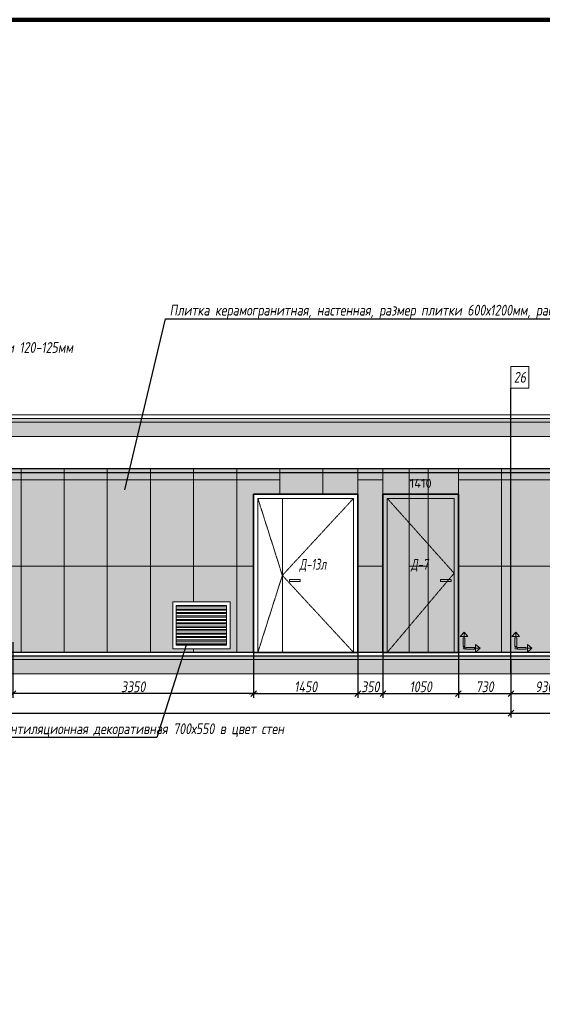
# Model space of a CAD drawing. Header units: millimetres. Extents: x -88210283 to 7466349, y -86687 to 22351.
# Tile 270 of 321: x 170572 to 177843, y 3671 to 17359. Entities that reach past the tile are written whole.
import ezdxf
from ezdxf import colors
from ezdxf.entities.mleader import LeaderData, LeaderLine
from ezdxf.math import Vec2, Vec3

# ---------------------------------------------------------------- set-up
doc = ezdxf.new("R2010")
doc.units = ezdxf.units.MM
doc.linetypes.add('( Hidden )', pattern=[0.375, 0.25, -0.125])
doc.linetypes.add('DASHDOT', pattern=[25.4, 12.7, -6.35, 0, -6.35])
doc.layers.get('Defpoints').update_dxf_attribs({"color": 31})
for name, color, linetype, lineweight in [('A-DETL-GENF', 7, 'Continuous', 5), ('dim_pot', 183, 'Continuous', 9), ('meb', 26, 'Continuous', 15), ('Двери', 7, 'Continuous', 5), ('Отделка стен', 253, 'Continuous', 0)]:
    doc.layers.add(name, color=color, linetype=linetype, lineweight=lineweight)
doc.layers.add('dim_razv', color=7, linetype='DASHDOT', lineweight=9, true_color=0x285228)
doc.layers.add('pol', color=7, linetype='Continuous', lineweight=15, true_color=0x55666d)
doc.styles.add('fl_iso paper', font='isocpeur.ttf', dxfattribs={"width": 0.8, "oblique": 10})
doc.styles.add('GODT type AU', font='isocpeur.ttf')
doc.styles.add('In tre', font='isocpeur.ttf', dxfattribs={"width": 0.8, "oblique": 10})
doc.dimstyles.new('In tre 1_50', dxfattribs={"dimtxt": 150, "dimasz": 80, "dimexe": 60, "dimexo": 10, "dimgap": 20, "dimtad": 1, "dimdec": 0, "dimrnd": 5, "dimzin": 0, "dimdsep": 46, "dimtxsty": 'fl_iso paper', "dimblk": 'OBLIQUE', "dimcen": 0, "dimdle": 60, "dimadec": 0, "dimazin": 0, "dimtfac": 1, "dimtdec": 0, "dimtofl": 0, "dimtmove": 1, "dimatfit": 1, "dimfxl": 40, "dimtolj": 1, "dimtzin": 0, "dimarcsym": 1})

# ---------------------------------------------------------------- blocks, each defined once
blk = doc.blocks.new('_Oblique')
at = {"color": 0, "linetype": 'ByBlock', "lineweight": -2}
blk.add_line((-0.5, -0.5), (0.5, 0.5), dxfattribs=at)
blk = doc.blocks.new('*D218')
at = {"layer": 'Defpoints', "color": 0, "linetype": 'ByBlock', "transparency": 16777216}
for p in [(177406, 8264), (179416, 8264), (179416, 7718)]:
    blk.add_point(p, dxfattribs=at)
at = {"layer": 'dim_razv', "color": 0, "linetype": 'ByBlock', "lineweight": -2, "transparency": 16777216}
for p, q in [((177406, 8254), (177406, 7658)), ((179416, 8254), (179416, 7658)), ((177346, 7718), (179476, 7718))]:
    blk.add_line(p, q, dxfattribs=at)
at = {"layer": 'dim_razv', "color": 0, "linetype": 'ByBlock', "lineweight": -2, "transparency": 16777216, "xscale": 80, "yscale": 80, "zscale": 80, "rotation": 180}
blk.add_blockref('_Oblique', (177406, 7718), dxfattribs=at)
at = {"layer": 'dim_razv', "color": 0, "linetype": 'ByBlock', "lineweight": -2, "transparency": 16777216, "xscale": 80, "yscale": 80, "zscale": 80}
blk.add_blockref('_Oblique', (179416, 7718), dxfattribs=at)
at = {"layer": 'dim_razv', "color": 0, "linetype": 'ByBlock', "transparency": 16777216, "insert": (178411, 7813), "char_height": 150, "attachment_point": 5, "style": 'fl_iso paper'}
blk.add_mtext('\\A1;2010', dxfattribs=at)
blk = doc.blocks.new('*D214')
at = {"layer": 'Defpoints', "color": 0, "linetype": 'ByBlock', "transparency": 16777216}
for p in [(175626, 8564), (176676, 8564), (176676, 7990)]:
    blk.add_point(p, dxfattribs=at)
at = {"layer": 'dim_razv', "color": 0, "linetype": 'ByBlock', "lineweight": -2, "transparency": 16777216}
for p, q in [((175626, 8554), (175626, 7930)), ((176676, 8554), (176676, 7930)), ((175566, 7990), (176736, 7990))]:
    blk.add_line(p, q, dxfattribs=at)
at = {"layer": 'dim_razv', "color": 0, "linetype": 'ByBlock', "lineweight": -2, "transparency": 16777216, "xscale": 80, "yscale": 80, "zscale": 80, "rotation": 180}
blk.add_blockref('_Oblique', (175626, 7990), dxfattribs=at)
at = {"layer": 'dim_razv', "color": 0, "linetype": 'ByBlock', "lineweight": -2, "transparency": 16777216, "xscale": 80, "yscale": 80, "zscale": 80}
blk.add_blockref('_Oblique', (176676, 7990), dxfattribs=at)
at = {"layer": 'dim_razv', "color": 0, "linetype": 'ByBlock', "transparency": 16777216, "insert": (176151, 8085), "char_height": 150, "attachment_point": 5, "style": 'fl_iso paper'}
blk.add_mtext('\\A1;1050', dxfattribs=at)
blk = doc.blocks.new('*D219')
at = {"layer": 'Defpoints', "color": 0, "linetype": 'ByBlock', "transparency": 16777216}
for p in [(176676, 8564), (177406, 8464), (177406, 7990)]:
    blk.add_point(p, dxfattribs=at)
at = {"layer": 'dim_razv', "color": 0, "linetype": 'ByBlock', "lineweight": -2, "transparency": 16777216}
for p, q in [((176676, 8554), (176676, 7930)), ((177406, 8454), (177406, 7930)), ((176616, 7990), (177466, 7990))]:
    blk.add_line(p, q, dxfattribs=at)
at = {"layer": 'dim_razv', "color": 0, "linetype": 'ByBlock', "lineweight": -2, "transparency": 16777216, "xscale": 80, "yscale": 80, "zscale": 80, "rotation": 180}
blk.add_blockref('_Oblique', (176676, 7990), dxfattribs=at)
at = {"layer": 'dim_razv', "color": 0, "linetype": 'ByBlock', "lineweight": -2, "transparency": 16777216, "xscale": 80, "yscale": 80, "zscale": 80}
blk.add_blockref('_Oblique', (177406, 7990), dxfattribs=at)
at = {"layer": 'dim_razv', "color": 0, "linetype": 'ByBlock', "transparency": 16777216, "insert": (177041, 8085), "char_height": 150, "attachment_point": 5, "style": 'fl_iso paper'}
blk.add_mtext('\\A1;730', dxfattribs=at)
blk = doc.blocks.new('*D221')
at = {"layer": 'Defpoints', "color": 0, "linetype": 'ByBlock', "transparency": 16777216}
for p in [(161756, 8264), (177406, 8254), (177406, 7718)]:
    blk.add_point(p, dxfattribs=at)
at = {"layer": 'dim_razv', "color": 0, "linetype": 'ByBlock', "lineweight": -2, "transparency": 16777216}
for p, q in [((161756, 8254), (161756, 7658)), ((177406, 8244), (177406, 7658)), ((161696, 7718), (177466, 7718))]:
    blk.add_line(p, q, dxfattribs=at)
at = {"layer": 'dim_razv', "color": 0, "linetype": 'ByBlock', "lineweight": -2, "transparency": 16777216, "xscale": 80, "yscale": 80, "zscale": 80, "rotation": 180}
blk.add_blockref('_Oblique', (161756, 7718), dxfattribs=at)
at = {"layer": 'dim_razv', "color": 0, "linetype": 'ByBlock', "lineweight": -2, "transparency": 16777216, "xscale": 80, "yscale": 80, "zscale": 80}
blk.add_blockref('_Oblique', (177406, 7718), dxfattribs=at)
at = {"layer": 'dim_razv', "color": 0, "linetype": 'ByBlock', "transparency": 16777216, "insert": (169581, 7813), "char_height": 150, "attachment_point": 5, "style": 'fl_iso paper'}
blk.add_mtext('\\A1;15650', dxfattribs=at)
blk = doc.blocks.new('*D250')
at = {"layer": 'Defpoints', "color": 0, "linetype": 'ByBlock', "transparency": 16777216}
for p in [(173826, 8564), (175276, 8564), (175276, 7990)]:
    blk.add_point(p, dxfattribs=at)
at = {"layer": 'dim_razv', "color": 0, "linetype": 'ByBlock', "lineweight": -2, "transparency": 16777216}
for p, q in [((173826, 8554), (173826, 7930)), ((175276, 8554), (175276, 7930)), ((173766, 7990), (175336, 7990))]:
    blk.add_line(p, q, dxfattribs=at)
at = {"layer": 'dim_razv', "color": 0, "linetype": 'ByBlock', "lineweight": -2, "transparency": 16777216, "xscale": 80, "yscale": 80, "zscale": 80, "rotation": 180}
blk.add_blockref('_Oblique', (173826, 7990), dxfattribs=at)
at = {"layer": 'dim_razv', "color": 0, "linetype": 'ByBlock', "lineweight": -2, "transparency": 16777216, "xscale": 80, "yscale": 80, "zscale": 80}
blk.add_blockref('_Oblique', (175276, 7990), dxfattribs=at)
at = {"layer": 'dim_razv', "color": 0, "linetype": 'ByBlock', "transparency": 16777216, "insert": (174551, 8085), "char_height": 150, "attachment_point": 5, "style": 'fl_iso paper'}
blk.add_mtext('\\A1;1450', dxfattribs=at)
blk = doc.blocks.new('*D251')
at = {"layer": 'Defpoints', "color": 0, "linetype": 'ByBlock', "transparency": 16777216}
for p in [(175276, 8564), (175626, 8564), (175626, 7990)]:
    blk.add_point(p, dxfattribs=at)
at = {"layer": 'dim_razv', "color": 0, "linetype": 'ByBlock', "lineweight": -2, "transparency": 16777216}
for p, q in [((175276, 8554), (175276, 7930)), ((175626, 8554), (175626, 7930)), ((175216, 7990), (175686, 7990))]:
    blk.add_line(p, q, dxfattribs=at)
at = {"layer": 'dim_razv', "color": 0, "linetype": 'ByBlock', "lineweight": -2, "transparency": 16777216, "xscale": 80, "yscale": 80, "zscale": 80, "rotation": 180}
blk.add_blockref('_Oblique', (175276, 7990), dxfattribs=at)
at = {"layer": 'dim_razv', "color": 0, "linetype": 'ByBlock', "lineweight": -2, "transparency": 16777216, "xscale": 80, "yscale": 80, "zscale": 80}
blk.add_blockref('_Oblique', (175626, 7990), dxfattribs=at)
at = {"layer": 'dim_razv', "color": 0, "linetype": 'ByBlock', "transparency": 16777216, "insert": (175451, 8085), "char_height": 150, "attachment_point": 5, "style": 'fl_iso paper'}
blk.add_mtext('\\A1;350', dxfattribs=at)
blk = doc.blocks.new('*D252')
at = {"layer": 'Defpoints', "color": 0, "linetype": 'ByBlock', "transparency": 16777216}
for p in [(178336, 8564), (177406, 8264), (178336, 7990)]:
    blk.add_point(p, dxfattribs=at)
at = {"layer": 'dim_razv', "color": 0, "linetype": 'ByBlock', "lineweight": -2, "transparency": 16777216}
for p, q in [((178336, 8554), (178336, 7930)), ((177406, 8254), (177406, 7930)), ((177346, 7990), (178396, 7990))]:
    blk.add_line(p, q, dxfattribs=at)
at = {"layer": 'dim_razv', "color": 0, "linetype": 'ByBlock', "lineweight": -2, "transparency": 16777216, "xscale": 80, "yscale": 80, "zscale": 80, "rotation": 180}
blk.add_blockref('_Oblique', (177406, 7990), dxfattribs=at)
at = {"layer": 'dim_razv', "color": 0, "linetype": 'ByBlock', "lineweight": -2, "transparency": 16777216, "xscale": 80, "yscale": 80, "zscale": 80}
blk.add_blockref('_Oblique', (178336, 7990), dxfattribs=at)
at = {"layer": 'dim_razv', "color": 0, "linetype": 'ByBlock', "transparency": 16777216, "insert": (177871, 8085), "char_height": 150, "attachment_point": 5, "style": 'fl_iso paper'}
blk.add_mtext('\\A1;930', dxfattribs=at)
blk = doc.blocks.new('1')
at = {"layer": 'pol', "linetype": 'ByBlock'}
h = blk.add_hatch(color=1, dxfattribs=at)
h.paths.add_polyline_path([(35776, 73135), (35803, 73135), (35803, 73259), (35776, 73259)])
h.paths.add_polyline_path([(35790, 73275), (35843, 73275), (35790, 73338)])
h.paths.add_polyline_path([(35790, 73275), (35736, 73275), (35790, 73338)])
edge = h.paths.add_edge_path()
edge.add_arc((35790, 73111), 13.4, 0, 360)
h = blk.add_hatch(color=1, dxfattribs=at)
h.paths.add_polyline_path([(35813, 73097), (35813, 73124), (35937, 73124), (35937, 73097)])
h.paths.add_polyline_path([(35952, 73111), (35952, 73164), (36016, 73111)])
h.paths.add_polyline_path([(35952, 73111), (35952, 73057), (36016, 73111)])
at = {"layer": 'pol', "color": 1, "linetype": 'ByBlock'}
for points in [[(35790, 73275), (35736, 73275), (35790, 73338), (35790, 73275)], [(35790, 73275), (35843, 73275), (35790, 73338), (35790, 73275)], [(35952, 73111), (35952, 73164), (36016, 73111), (35952, 73111)], [(35952, 73111), (35952, 73057), (36016, 73111), (35952, 73111)]]:
    blk.add_lwpolyline(points, dxfattribs=at)
for points in [[(35776, 73135), (35803, 73135), (35803, 73259), (35776, 73259)], [(35813, 73097), (35813, 73124), (35937, 73124), (35937, 73097)]]:
    blk.add_lwpolyline(points, close=True, dxfattribs=at)
blk.add_circle((35790, 73111), 13.4, dxfattribs=at)
blk = doc.blocks.new('*D806')
at = {"layer": 'Defpoints', "color": 0, "linetype": 'ByBlock', "transparency": 16777216}
for p in [(170476, 8714), (173826, 8564), (170476, 7990)]:
    blk.add_point(p, dxfattribs=at)
at = {"layer": 'dim_razv', "color": 0, "linetype": 'ByBlock', "lineweight": -2, "transparency": 16777216}
for p, q in [((170476, 8704), (170476, 7930)), ((173826, 8554), (173826, 7930)), ((173886, 7990), (170416, 7990))]:
    blk.add_line(p, q, dxfattribs=at)
at = {"layer": 'dim_razv', "color": 0, "linetype": 'ByBlock', "lineweight": -2, "transparency": 16777216, "xscale": 80, "yscale": 80, "zscale": 80, "rotation": 180}
blk.add_blockref('_Oblique', (170476, 7990), dxfattribs=at)
at = {"layer": 'dim_razv', "color": 0, "linetype": 'ByBlock', "lineweight": -2, "transparency": 16777216, "xscale": 80, "yscale": 80, "zscale": 80}
blk.add_blockref('_Oblique', (173826, 7990), dxfattribs=at)
at = {"layer": 'dim_razv', "color": 0, "linetype": 'ByBlock', "transparency": 16777216, "insert": (172151, 8085), "char_height": 150, "attachment_point": 5, "style": 'fl_iso paper'}
blk.add_mtext('\\A1;3350', dxfattribs=at)

msp = doc.modelspace()

# ---------------------------------------------------------------- hatches: boundary and pattern name
at = {"layer": 'A-DETL-GENF'}
h = msp.add_hatch(dxfattribs=at)
h.set_pattern_fill('ANSI35', color=256, scale=10, style=0)
h.set_pattern_definition([(45, (32423.263, 722.8), (-44.90128, 44.90128), []), (45, (32468.165, 722.8), (-44.90128, 44.90128), [79.375, -15.875, 0, -15.875])])
h.paths.add_polyline_path([(203844.9, 11764), (154597.4, 11764), (154597.4, 11814), (203844.9, 11814)])
h.paths.add_polyline_path([(203336, 8464), (203336, 8514), (155456, 8514), (155456, 8464)])
h = msp.add_hatch(dxfattribs=at)
h.set_pattern_fill('ANSI35', color=256, scale=20, style=0)
h.set_pattern_definition([(45, (32423.26, 722.8), (-89.80256, 89.80256), []), (45, (32513.07, 722.8), (-89.80256, 89.80256), [158.75, -31.75, 0, -31.75])])
h.paths.add_polyline_path([(154597.4, 11564), (203844.9, 11564), (203844.9, 11764), (154597.4, 11764)])
h.paths.add_polyline_path([(154597.4, 8264), (203844.9, 8264), (203844.9, 8464), (154597.4, 8464)])
at = {"layer": 'dim_razv', "true_color": 0xeceae4, "transparency": 33554687}
h = msp.add_hatch(dxfattribs=at)
h.set_pattern_fill('AR-SAND', color=254, scale=3, angle=315)
h.set_pattern_definition([(352.5, (120932.77, 10341.21), (100.42605, 107.2144), [0, -115.824, 0, -129.54, 0, -123.825]), (322.5, (120932.77, 10341.21), (247.41986, 56.7033), [0, -62.484, 0, -104.394, 0, -40.005]), (282.5, (120866.5, 10407.49), (168.0997, -167.48995), [0, -38.1, 0, -137.16, 0, -179.07]), (272.5, (120866.5, 10407.49), (209.26523, -114.68433), [0, -19.05, 0, -89.916, 0, -102.87])])
h.paths.add_polyline_path([(203081, 11114), (203336, 11114), (203336, 8564), (203081, 8564)])
h.paths.add_polyline_path([(198636, 11114), (202031, 11114), (202031, 8564), (198636, 8564)])
h.paths.add_polyline_path([(200171, 9994), (200921, 9994), (200921, 8644), (200171, 8644)], flags=16)
h.paths.add_polyline_path([(185726, 11114), (197586, 11114), (197586, 8564), (185726, 8564)])
h.paths.add_polyline_path([(187336, 9994), (188086, 9994), (188086, 8644), (187336, 8644)], flags=16)
h.paths.add_polyline_path([(180596, 11114), (184676, 11114), (184676, 8564), (180596, 8564)])
h.paths.add_polyline_path([(179386, 11114), (179546, 11114), (179546, 8564), (179386, 8564)])
h.paths.add_polyline_path([(176676, 11114), (178336, 11114), (178336, 8564), (176676, 8564)])
h.paths.add_polyline_path([(164016, 8564), (164016, 11114), (175626, 11114), (175626, 8564), (175276, 8564), (175276, 10764), (173826, 10764), (173826, 8564), (166536, 8564), (166536, 10744), (164576, 10744), (164576, 8564)])
h.paths.add_polyline_path([(172701, 8614), (173501, 8614), (173501, 9264), (172701, 9264)], flags=16)
h.paths.add_polyline_path([(155456, 8564), (155456, 11114), (162316, 11114), (162316, 8564), (161756, 8564), (161756, 10764), (160156, 10764), (160156, 8564)])
at = {"layer": 'dim_razv', "true_color": 0xcccccc}
h = msp.add_hatch(dxfattribs=at)
h.set_pattern_fill('AR-SAND', color=254, scale=3, angle=315)
h.set_pattern_definition([(352.5, (53899.76, -2574.63), (100.42605, 107.2144), [0, -115.824, 0, -129.54, 0, -123.825]), (322.5, (53899.76, -2574.63), (247.41986, 56.70328), [0, -62.484, 0, -104.394, 0, -40.005]), (282.5, (53833.49, -2508.36), (168.0997, -167.48995), [0, -38.1, 0, -137.16, 0, -179.07]), (272.5, (53833.49, -2508.36), (209.26523, -114.68433), [0, -19.05, 0, -89.916, 0, -102.87])])
h.paths.add_polyline_path([(174325.2, 9579), (174475.2, 9579), (174475.2, 9549), (174325.2, 9549)])
h = msp.add_hatch(dxfattribs=at)
h.set_pattern_fill('AR-SAND', color=254, scale=3, angle=315)
h.set_pattern_definition([(352.5, (54998.94, -2574.63), (100.42605, 107.2144), [0, -115.824, 0, -129.54, 0, -123.825]), (322.5, (54998.94, -2574.63), (247.41986, 56.70328), [0, -62.484, 0, -104.394, 0, -40.005]), (282.5, (54932.67, -2508.36), (168.0997, -167.48995), [0, -38.1, 0, -137.16, 0, -179.07]), (272.5, (54932.67, -2508.36), (209.26523, -114.68433), [0, -19.05, 0, -89.916, 0, -102.87])])
h.paths.add_polyline_path([(176426, 9579), (176576, 9579), (176576, 9549), (176426, 9549)])
at = {"layer": 'meb', "lineweight": 9, "true_color": 0x000000, "transparency": 33554687}
h = msp.add_hatch(dxfattribs=at)
h.set_pattern_fill('WOOD6', color=18, scale=500, angle=70, pattern_type=2)
h.set_pattern_definition([(65.6014, (22097.9, 13734.75), (171.008879, 469.846507), [32.596, -6486.6055]), (74.3987, (22135.486, 13721.068), (1582.275289, 5809.165425), [32.596, -6486.6065]), (66.9874, (21923.623, 13782.217), (171.0084906, 469.846981), [47.5655, -9465.5815]), (73.0127, (21895.432, 13792.478), (2608.34782, 8628.2388574), [47.5655, -9465.5825]), (65.4262, (22043.002, 13722.804), (2692.964117, 5936.9969055), [62.6995, -12477.2345]), (74.5739, (22169.86, 13676.631), (1582.2764426, 5809.1649888), [62.6995, -12477.2365]), (68.1525, (21955.649, 13738.635), (171.0092826, 469.8465317), [77.5405, -15430.521]), (71.8476, (21842.89, 13779.678), (4660.4585783, 14266.3986336), [77.5405, -15430.522]), (63.4182, (21995.162, 13737.556), (2008.926161, 4057.6106541), [65.4315, -13020.817]), (74.5739, (22221.544, 13657.82), (1582.2764426, 5809.1649888), [62.6995, -12477.2365]), (71.8476, (21802.954, 13794.214), (4660.4585783, 14266.3986336), [77.5405, -15430.522]), (70, (22108.25, 13361.2), (-469.8463, 171.01), [70, -430]), (70, (22056.57, 13380), (-469.8463, 171.01), [70, -430]), (70, (21939.1, 13422.74), (-469.8463, 171.01), [70, -430]), (69.209, (21865.3424, 13449.5903), (12954.03862925, 34127.60422081), [72.507, -72434.4025]), (69.5225, (21827.912, 13463.214), (171.01042241, 469.84603378), [100.0035, -59902.08]), (82.609, (21786.997, 13478.106), (4409.75308902, 34044.93653618), [48.674, -38890.441]), (61.4686, (21802.853, 13472.334), (1666.9538994, 3117.900554), [50.5595, -10061.3315]), (70.4775, (21763.7, 13486.585), (19880.30710864, 56082.73736222), [100.0035, -59902.08]), (70.7899, (21726.268, 13500.209), (11839.88184324, 34001.03541368), [72.507, -36430.962]), (70.7899, (21686.3314, 13514.745), (11839.88184324, 34001.03541368), [72.507, -36430.962]), (76.0724, (21963.051, 13488.52), (3378.7563056, 13668.722228), [118.163, -23514.439]), (63.9277, (22080.512, 13445.767), (4188.85944166, 8585.06869065), [118.163, -23514.4345]), (76.0724, (21891.079, 13517.376), (3378.7563056, 13668.722228), [118.163, -23514.439]), (63.9277, (21750.126, 13568.668), (4188.85944166, 8585.06869065), [118.163, -23514.4345]), (85.9453, (22042.3, 13523.525), (43.186263, 1580.547963), [36.4005, -3603.6525]), (80.954, (22007.263, 13485.73), (385.2068691, 2520.240605), [78.9385, -15708.7115]), (59.0461, (22044.85, 13472.05), (6795.4575344, 11360.9666392), [78.9385, -15708.706]), (80.954, (21862.897, 13556.898), (385.2068691, 2520.240605), [78.9385, -15708.7115]), (59.0461, (21797.119, 13580.84), (6795.4575344, 11360.9666392), [78.9385, -15708.706]), (74.7636, (21917.344, 13494.514), (1411.268487, 5339.318), [120.416, -5900.381]), (63.9277, (22132.195, 13426.956), (4188.85944166, 8585.06869065), [118.163, -23514.4345]), (63.9277, (21710.189, 13583.204), (4188.85944166, 8585.06869065), [118.163, -23514.4345]), (46.8016, (21814.2, 13569.3), (1794.733447, 2007.214747), [38.079, -3769.802]), (63.9911, (21793.258, 13526.375), (2179.9383233, 4527.455938), [47.7625, -9504.722]), (73.3664, (21983.606, 13406.546), (2266.322845, 7688.5481597), [82.6425, -8432.05]), (66.6337, (22012.073, 13396.185), (171.00869, 469.8466143), [82.6425, -8432.049]), (71.5911, (21898.389, 13437.562), (5515.5177835, 16615.6266733), [60.023, -17946.92]), (70, (21991.5, 13603.2), (-469.8463, 171.01), [62.5, -437.5]), (70, (22132.45, 13551.9), (-469.8463, 171.01), [62.5, -437.5]), (51.5652, (22074.8, 13642.06), (171.00867, 469.84671), [31.623, -1549.5145]), (63.2903, (22055.57, 13603.83), (2008.926495, 4057.6104033), [42.793, -8515.826]), (76.3401, (22044.876, 13559.835), (898.24016, 3929.77849), [45.277, -4482.415]), (80.6196, (22089.313, 13594.21), (385.2061187, 2520.240567), [40.697, -8098.712]), (92.6198, (22095.946, 13634.362), (-212.463999, 3801.952825), [32.5, -6467.497]), (70, (22019.67, 13563.7), (-469.8463, 171.01), [95, -405]), (70, (22085.45, 13539.75), (-469.8463, 171.01), [95, -405]), (73.3664, (21875.308, 13634.855), (2266.322845, 7688.5481597), [85.147, -8429.5455]), (66.6337, (21837.72, 13648.535), (171.00869, 469.8466143), [85.147, -8429.545]), (70, (22184.13, 13533.1), (-469.8463, 171.01), [62.5, -437.5]), (51.5652, (22042.3, 13523.53), (171.00867, 469.84671), [55.34, -1525.7975]), (65.2365, (22076.703, 13566.874), (171.009178, 469.846743), [30.104, -5990.692]), (77.4314, (21827.002, 13516.754), (1625.459454, 7389.714305), [57.987, -11539.4265]), (88.4349, (21839.62, 13573.35), (-127.82536, 1110.70212), [23.717, -1557.4215]), (63.66, (22012.87, 13661.94), (171.008346, 469.847107), [67.9155, -4459.7755]), (76.3401, (22153.82, 13610.637), (898.24016, 3929.77849), [67.9155, -4459.7765]), (71.273, (21919.521, 13632.065), (7054.6075495, 20844.2438088), [112.528, -22393.0265]), (68.7271, (21802.052, 13674.815), (171.0088508, 469.8466633), [112.528, -22393.0255]), (61.0275, (22052.166, 13652.957), (3162.809465, 5765.986942), [48.0885, -9569.6]), (70, (21949, 13610.7), (-469.8463, 171.01), [135, -365]), (76.3401, (22205.505, 13591.826), (898.24016, 3929.77849), [67.9155, -4459.7765]), (68.7271, (21762.115, 13689.351), (171.0088508, 469.8466633), [112.528, -22393.0255]), (60.5378, (22075.46, 13695.03), (171.009083, 469.84671), [45.6205, -2995.7595]), (70, (21899.7, 13716.44), (-469.8463, 171.01), [70, -430]), (70, (21871.5, 13726.7), (-469.8463, 171.01), [70, -430]), (79.211, (22117.944, 13629.016), (556.2152697, 2990.0877084), [93.7085, -18647.955]), (76.4916, (21843.8258, 13928.33), (14455.54399161, 60185.545455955), [57.862, -83980.958]), (76.4916, (21883.7628, 13913.794), (14455.54399161, 60185.545455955), [57.862, -83980.958]), (80.0418, (21920.6607, 13876.4108), (8425.60322164, 48013.86418706), [81.2445, -57297.7555]), (62.093, (21942.218, 13825.997), (6838.6377563, 12941.5171704), [121.152, -18051.623]), (63.5515, (22010.5792, 13867.627), (13892.44688303, 27933.073674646), [57.866, -89005.62]), (67.1373, (22040.471, 13832.803), (171.0122466, 469.845349), [50.0625, -9962.4325]), (71.7899, (22085.107, 13816.557), (4831.4685046, 14736.2447852), [80.039, -15927.7715]), (70, (22141.07, 13838.75), (-469.8463, 171.01), [40, -460]), (70, (22169.26, 13828.5), (-469.8463, 171.01), [40, -460]), (68.2101, (22197.87, 13775.515), (171.0098556, 469.8463527), [80.039, -15927.7715]), (68.2101, (22249.553, 13756.704), (171.0098556, 469.8463527), [80.039, -15927.7715]), (66.4238, (22069.077, 13779.825), (171.009185, 469.8468474), [40.078, -7975.5305]), (73.5763, (22186.538, 13737.072), (2095.3090965, 7218.702968), [40.078, -7975.5315]), (66.4238, (21984.504, 13810.606), (171.009185, 469.8468474), [40.078, -7975.5305]), (73.5763, (21867.044, 13853.355), (2095.3090965, 7218.702968), [40.078, -7975.5315]), (66.4238, (22111.363, 13764.434), (171.009185, 469.8468474), [40.078, -7975.5305]), (73.5763, (22144.252, 13752.463), (2095.3090965, 7218.702968), [40.078, -7975.5315]), (66.4238, (22024.44, 13796.07), (171.009185, 469.8468474), [40.078, -7975.5305]), (73.5763, (22238.22, 13718.26), (2095.3090965, 7218.702968), [40.078, -7975.5315]), (73.5763, (21827.107, 13867.89), (2095.3090965, 7218.702968), [40.078, -7975.5315]), (73.5763, (21909.33, 13837.968), (2095.3090965, 7218.702968), [40.078, -7975.5315]), (63.66, (22000.535, 13847.34), (171.008346, 469.847107), [22.6385, -4505.0525]), (76.3401, (21878.37, 13891.8), (898.24016, 3929.77849), [22.6385, -4505.0535]), (76.3401, (21838.435, 13906.34), (898.24016, 3929.77849), [22.6385, -4505.0535]), (70.2731, (22127.4, 13801.17), (-469.8466, 171.0099), [40.0005, -460.005]), (70, (22155.6, 13790.9), (-469.8463, 171.01), [40, -460]), (51.5652, (21959.12, 13923.6), (171.00867, 469.84671), [23.717, -1557.4205]), (92.6198, (21959.12, 13923.603), (-212.463999, 3801.952825), [24.375, -6475.622]), (71.5911, (22059.922, 13878.933), (5515.5177835, 16615.6266733), [30.012, -17976.931])])
h.paths.add_polyline_path([(175626, 10764), (176676, 10764), (176676, 11114), (175626, 11114)])
h.paths.add_polyline_path([(175626, 10764), (176676, 10764), (176676, 8564), (175626, 8564)])
at = {"layer": 'meb', "lineweight": 13, "transparency": 33554687}
h = msp.add_hatch(dxfattribs=at)
h.set_pattern_fill('ANSI32', color=256, scale=5, angle=135)
h.set_pattern_definition([(180, (-60311.067, 11864.37), (-4e-15, -47.625), []), (180, (-60326.94, 11880.247), (-4e-15, -47.625), [])])
h.paths.add_polyline_path([(172751, 8664), (173451, 8664), (173451, 9214), (172751, 9214)])

# ---------------------------------------------------------------- linework, layer by layer
at = {"lineweight": 13}
for points in [[(177406, 11114), (177406, 12237.6)], [(174226, 10704), (174226, 8564)], [(203536, 8514), (203844.9, 8514), (203844.9, 8464), (154597.4, 8464), (154597.4, 8514), (155256, 8514)], [(155456, 8514), (203336, 8514)]]:
    msp.add_lwpolyline(points, dxfattribs=at)
at = {"lineweight": 30}
for points in [[(177406, 8264), (177406, 12237.6)], [(203336, 8564), (155456, 8564)], [(155456, 8514), (203336, 8514)]]:
    msp.add_lwpolyline(points, dxfattribs=at)
at = {"lineweight": 13}
for points in [[(154597.4, 11814), (203844.9, 11814), (203844.9, 11864), (154597.4, 11864)], [(203844.9, 11764), (154597.4, 11764), (154597.4, 11814), (203844.9, 11814)], [(154597.4, 11564), (203844.9, 11564), (203844.9, 11764), (154597.4, 11764)], [(164016, 8564), (164016, 11114), (175626, 11114), (175626, 8564), (175276, 8564), (175276, 10764), (173826, 10764), (173826, 8564), (166536, 8564), (166536, 10744), (164576, 10744), (164576, 8564)], [(175626, 10764), (176676, 10764), (176676, 11114), (175626, 11114)], [(176676, 11114), (178336, 11114), (178336, 8564), (176676, 8564)], [(173886, 10704), (175216, 10704), (175216, 8564), (173886, 8564)], [(175686, 10704), (176616, 10704), (176616, 8564), (175686, 8564)], [(174325.2, 9579), (174475.2, 9579), (174475.2, 9549), (174325.2, 9549)], [(176426, 9579), (176576, 9579), (176576, 9549), (176426, 9549)], [(172701, 8614), (173501, 8614), (173501, 9264), (172701, 9264)], [(172751, 8664), (173451, 8664), (173451, 9214), (172751, 9214)], [(154597.4, 8264), (203844.9, 8264), (203844.9, 8464), (154597.4, 8464)]]:
    msp.add_lwpolyline(points, close=True, dxfattribs=at)
at = {"lineweight": 30}
msp.add_lwpolyline([(203336, 11114), (155456, 11114), (155456, 11064), (203336, 11064)], close=True, dxfattribs=at)
at = {"lineweight": 35}
for points in [[(173826, 10764), (175276, 10764), (175276, 8564), (173826, 8564)], [(175626, 10764), (176676, 10764), (176676, 8564), (175626, 8564)]]:
    msp.add_lwpolyline(points, close=True, dxfattribs=at)
at = {"linetype": '( Hidden )', "lineweight": 13, "ltscale": 10}
for points in [[(173886, 10704), (174226, 9634), (173886, 8564)], [(175216, 10704), (174226, 9634), (175216, 8564)], [(175686, 10704), (176616, 9664), (175686, 8564)]]:
    msp.add_lwpolyline(points, dxfattribs=at)
at = {"layer": 'Defpoints', "color": 1, "lineweight": 100}
msp.add_lwpolyline([(145825.4, -10016.5), (249195.3, -10016.5), (249195.3, 17359), (145825.4, 17359)], close=True, dxfattribs=at)
at = {"layer": 'dim_pot', "color": 10, "lineweight": 0}
msp.add_lwpolyline([(177406, 12537.6), (177656, 12537.6), (177656, 12237.6), (177406, 12237.6)], close=True, dxfattribs=at)
at = {"layer": 'Отделка стен', "transparency": 33554687}
for points in [[(169991, 11114), (169991, 10964), (170591, 10964), (170591, 11114)], [(170591, 11114), (170591, 10964), (171191, 10964), (171191, 11114)], [(171191, 11114), (171191, 10964), (171791, 10964), (171791, 11114)], [(171791, 11114), (171791, 10964), (172391, 10964), (172391, 11114)], [(172391, 11114), (172391, 10964), (172991, 10964), (172991, 11114)], [(172991, 11114), (172991, 10964), (173591, 10964), (173591, 11114)], [(174191, 11114), (174191, 10764), (174791, 10764), (174791, 11114)], [(174791, 11114), (174791, 10764), (175276, 10764), (175276, 11114)], [(175276, 11114), (175276, 10964), (175626, 10964), (175626, 11114)], [(175991, 11114), (175991, 10964), (176256, 10964), (176256, 11114)], [(176676, 11114), (176676, 10964), (177276, 10964), (177276, 11114)], [(177276, 11114), (177276, 10964), (178006, 10964), (178006, 11114)], [(169991, 10964), (169991, 9764), (170591, 9764), (170591, 10964)], [(170591, 10964), (170591, 9764), (171191, 9764), (171191, 10964)], [(171191, 10964), (171191, 9764), (171791, 9764), (171791, 10964)], [(171791, 10964), (171791, 9764), (172391, 9764), (172391, 10964)], [(175991, 10964), (175991, 9764), (176256, 9764), (176256, 10964)], [(176676, 10964), (176676, 9764), (177276, 9764), (177276, 10964)], [(177276, 10964), (177276, 9764), (178006, 9764), (178006, 10964)], [(169991, 9764), (169991, 8564), (170591, 8564), (170591, 9764)], [(170591, 9764), (170591, 8564), (171191, 8564), (171191, 9764)], [(171191, 9764), (171191, 8564), (171791, 8564), (171791, 9764)], [(171791, 9764), (171791, 8564), (172391, 8564), (172391, 9764)], [(175276, 9764), (175276, 8564), (175626, 8564), (175626, 9764)], [(175991, 9764), (175991, 8564), (176256, 8564), (176256, 9764)], [(176676, 9764), (176676, 8564), (177276, 8564), (177276, 9764)], [(177276, 9764), (177276, 8564), (178006, 8564), (178006, 9764)]]:
    msp.add_lwpolyline(points, close=True, dxfattribs=at)
for points in [[(174191, 10764), (174191, 11114), (173591, 11114), (173591, 10964), (173706, 10964)], [(172991, 10364), (172991, 10964), (172391, 10964), (172391, 9764), (173591, 9764)], [(173531, 9764), (173591, 9764), (173591, 10964), (172991, 10964), (172991, 9264)], [(174191, 10964), (173591, 10964), (173591, 9764), (173826, 9764)], [(175276, 9764), (175626, 9764), (175626, 10964), (175276, 10964), (175276, 10764)], [(172731, 9764), (172391, 9764), (172391, 8564), (172991, 8564), (172991, 8614)], [(172991, 8614), (172991, 8564), (173591, 8564), (173591, 9764), (173531, 9764)], [(173706, 9764), (173591, 9764), (173591, 8564), (174191, 8564)]]:
    msp.add_lwpolyline(points, dxfattribs=at)

# ---------------------------------------------------------------- block references
at = {"linetype": 'ByBlock', "xscale": 0.9938708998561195, "yscale": 0.9938708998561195, "zscale": 0.9938708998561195}
for p in [(141183.3, -64042.3), (141903.2, -64042.3)]:
    msp.add_blockref('1', p, dxfattribs=at)

# ---------------------------------------------------------------- texts
at = {"layer": 'dim_pot', "color": 10, "lineweight": 0, "insert": (177531, 12387.6), "char_height": 150, "attachment_point": 5, "style": 'fl_iso paper'}
msp.add_mtext_dynamic_manual_height_columns('26', width=190.261, gutter_width=1350, heights=[0], dxfattribs=at)
at = {"layer": 'dim_razv', "color": 254, "true_color": 0xcccccc, "insert": (176151, 10914), "char_height": 125, "attachment_point": 5, "style": 'GODT type AU'}
msp.add_mtext_dynamic_manual_height_columns('1410', width=166.384, gutter_width=12.5, heights=[0], dxfattribs=at)
at = {"layer": 'Двери', "lineweight": 0, "char_height": 150, "attachment_point": 5, "style": 'fl_iso paper'}
for s, insert in [('{\\W0.7;Д-13л}', (174650.3, 9773.4)), ('{\\W0.7;Д-7}', (176135.1, 9773.4))]:
    msp.add_mtext_dynamic_manual_height_columns(s, width=190.261, gutter_width=1350, heights=[0], dxfattribs=dict(at, insert=insert))

# ---------------------------------------------------------------- dimensions: what is measured, and where the dimension line sits
at = {"layer": 'dim_razv', "linetype": 'ByBlock'}
for base, p1, p2, picture, middle in [((170476, 7989.8), (173826, 8564), (170476, 8714), '*D806', (172151, 8084.8)), ((175276, 7989.8), (173826, 8564), (175276, 8564), '*D250', (174551, 8084.8)), ((175626, 7989.8), (175276, 8564), (175626, 8564), '*D251', (175451, 8084.8)), ((176676, 7989.8), (175626, 8564), (176676, 8564), '*D214', (176151, 8084.8)), ((178336, 7989.8), (177406, 8264), (178336, 8564), '*D252', (177871, 8084.8)), ((177406, 7717.8), (161756, 8264), (177406, 8254), '*D221', (169581, 7812.8)), ((179416, 7717.8), (177406, 8264), (179416, 8264), '*D218', (178411, 7812.8))]:
    dim = msp.add_linear_dim(base=base, p1=p1, p2=p2, dimstyle='In tre 1_50', dxfattribs=at)
    dim.commit()
    dim.dimension.update_dxf_attribs({"geometry": picture, "text_midpoint": middle})
dim = msp.add_linear_dim(base=(177406, 7989.8), p1=(176676, 8564), p2=(177406, 8464), dimstyle='In tre 1_50', dxfattribs=at)
dim.commit()
dim.dimension.update_dxf_attribs({"geometry": '*D219', "text_midpoint": (177041, 7989.8), "dimtype": 160})

# ---------------------------------------------------------------- leaders
at = {"layer": 'dim_razv', "color": 0, "linetype": 'ByBlock'}
ml = msp.add_multileader_mtext('Standard', dxfattribs=at)
ml.set_content('Плитка керамогранитная, настенная, размер плитки 600х1200мм, расположить вертикально', style='In tre')
ml.set_leader_properties()
ml.build(insert=Vec2(0, 0))
ml.multileader.update_dxf_attribs({"text_left_attachment_type": 6, "text_right_attachment_type": 6, "dogleg_length": 1, "arrow_head_size": 0, "scale": 50})
ctx = ml.context
ctx.base_point, ctx.scale, ctx.char_height, ctx.arrow_head_size, ctx.landing_gap_size, ctx.plane_origin = Vec3(172652.6, 13201.1), 50, 150, 0, 4.5, Vec3(174616.7, 12398)
ctx.left_attachment, ctx.right_attachment = 6, 6
notes = []
notes.append((ctx, [(1, (1, 1, 0), (172602.6, 13201.1), (1, 0), 50, [(1, [(172035.4, 10824.6)], 0, [])])]))
ctx.mtext.insert, ctx.mtext.width, ctx.mtext.defined_height, ctx.mtext.flow_direction = Vec3(172657.1, 13396.1), 3060.297, 696.6, 5
ml = msp.add_multileader_mtext('Standard', dxfattribs=at)
ml.set_content('Потолок подвесной, реечный\\Pрейка 50х50 белого цвета, шаг рейки 120-125мм', style='In tre')
ml.set_leader_properties()
ml.build(insert=Vec2(0, 0))
ml.multileader.update_dxf_attribs({"text_left_attachment_type": 6, "text_right_attachment_type": 6, "dogleg_length": 1, "arrow_head_size": 0, "scale": 50})
ctx = ml.context
ctx.base_point, ctx.scale, ctx.char_height, ctx.arrow_head_size, ctx.landing_gap_size, ctx.plane_origin = Vec3(167586.3, 12932.2), 50, 150, 0, 4.5, Vec3(176183.4, 11137.7)
ctx.left_attachment, ctx.right_attachment = 6, 6
notes.append((ctx, [(0, (1, 1, 0), (169838.2, 12932.2), (-1, 0), 50, [(1, [(170021, 11114)], 0, [])])]))
ctx.mtext.insert, ctx.mtext.width, ctx.mtext.defined_height, ctx.mtext.flow_direction = Vec3(167590.8, 13127.2), 2509.515, 696.6, 5
ml = msp.add_multileader_mtext('Standard', dxfattribs=at)
ml.set_content('Решетка вентиляционная декоративная 850х400 в цвет стен', style='In tre')
ml.set_leader_properties()
ml.build(insert=Vec2(0, 0))
ml.multileader.update_dxf_attribs({"text_left_attachment_type": 6, "text_right_attachment_type": 6, "dogleg_length": 1, "arrow_head_size": 0, "scale": 50})
ctx = ml.context
ctx.base_point, ctx.scale, ctx.char_height, ctx.arrow_head_size, ctx.landing_gap_size, ctx.plane_origin = Vec3(160415.8, 12847.8), 50, 150, 0, 4.5, Vec3(169956.1, 10760)
ctx.left_attachment, ctx.right_attachment = 6, 6
notes.append((ctx, [(0, (1, 1, 0), (163323.1, 12847.8), (-1, 0), 50, [(1, [(163681, 11517.5)], 0, [])])]))
ctx.mtext.insert, ctx.mtext.width, ctx.mtext.defined_height, ctx.mtext.flow_direction = Vec3(160420.3, 13042.8), 2996.732, 696.6, 5
ml = msp.add_multileader_mtext('Standard', dxfattribs=at)
ml.set_content('Зеркало на стене, выполнить в один уровень с отделкой стен', style='In tre')
ml.set_leader_properties()
ml.build(insert=Vec2(0, 0))
ml.multileader.update_dxf_attribs({"text_left_attachment_type": 6, "text_right_attachment_type": 6, "dogleg_length": 1, "arrow_head_size": 0, "scale": 50})
ctx = ml.context
ctx.base_point, ctx.scale, ctx.char_height, ctx.arrow_head_size, ctx.landing_gap_size, ctx.plane_origin = Vec3(159178.8, 7381.7), 50, 150, 0, 4.5, Vec3(168730.8, 5587.2)
ctx.left_attachment, ctx.right_attachment = 6, 6
notes.append((ctx, [(0, (1, 1, 0), (162101.4, 7381.7), (-1, 0), 50, [(1, [(163219.1, 8664)], 0, [])])]))
ctx.mtext.insert, ctx.mtext.width, ctx.mtext.defined_height, ctx.mtext.flow_direction = Vec3(159183.3, 7576.7), 3043.138, 696.6, 5
ml = msp.add_multileader_mtext('Standard', dxfattribs=at)
ml.set_content('Решетка вентиляционная декоративная 700х550 в цвет стен', style='In tre')
ml.set_leader_properties()
ml.build(insert=Vec2(0, 0))
ml.multileader.update_dxf_attribs({"text_left_attachment_type": 6, "text_right_attachment_type": 6, "dogleg_length": 1, "arrow_head_size": 0, "scale": 50})
ctx = ml.context
ctx.base_point, ctx.scale, ctx.char_height, ctx.arrow_head_size, ctx.landing_gap_size, ctx.plane_origin = Vec3(169584.2, 7381.7), 50, 150, 0, 4.5, Vec3(178397.5, 5587.2)
ctx.left_attachment, ctx.right_attachment = 6, 6
notes.append((ctx, [(0, (1, 1, 0), (172479.5, 7381.7), (-1, 0), 50, [(1, [(172885.9, 8664)], 0, [])])]))
ctx.mtext.insert, ctx.mtext.width, ctx.mtext.defined_height, ctx.mtext.flow_direction = Vec3(169588.7, 7576.7), 3043.138, 696.6, 5
for ctx, leaders in notes:
    for number, flags, end, landing, length, lines in leaders:
        leader = LeaderData()
        leader.index, (leader.has_last_leader_line, leader.has_dogleg_vector, leader.attachment_direction) = number, flags
        leader.last_leader_point, leader.dogleg_vector, leader.dogleg_length = Vec3(end), Vec3(landing), length
        for number, points, colour, breaks in lines:
            line = LeaderLine()
            line.index, line.vertices, line.color, line.breaks = number, Vec3.list(points), colors.encode_raw_color(colour), breaks
            leader.lines.append(line)
        ctx.leaders.append(leader)

doc.saveas('drawing.dxf')
